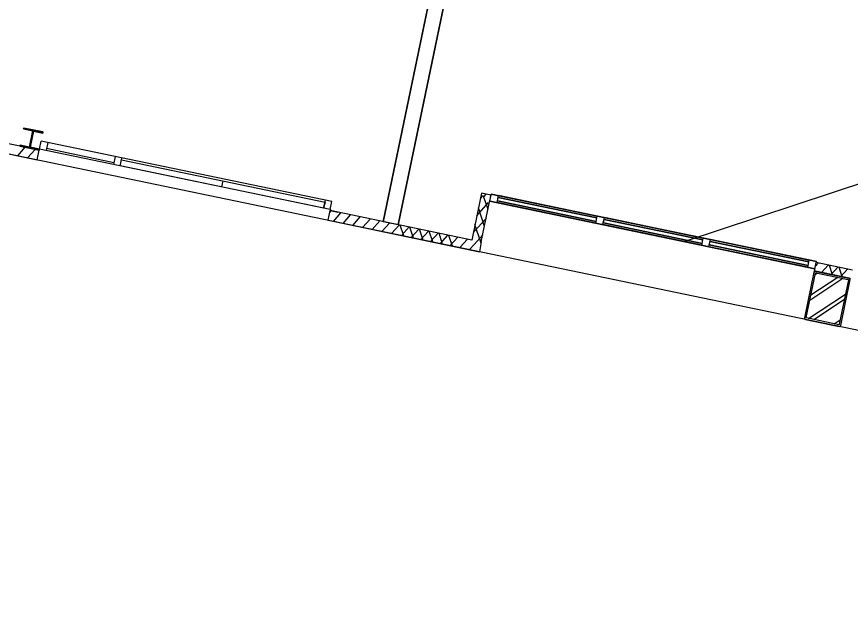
# Model space of a CAD drawing. Extents: x 81065 to 81486, y 452384 to 452681.
# Drawn here: x 81076.09 to 81082.87, y 452532.58 to 452537.33 of the extents above; entities that cross this region are included whole.
import ezdxf

# ---------------------------------------------------------------- set-up
doc = ezdxf.new("R2010")
doc.units = 0
doc.layers.add('B-BH-VH-KANTOPSLUITING-GV', color=7, linetype='Continuous')

msp = doc.modelspace()

# ---------------------------------------------------------------- linework, layer by layer
at = {"layer": 'B-BH-VH-KANTOPSLUITING-GV'}
for p, q in [((81079.6921, 452538.6494), (81079.0731, 452535.6654)), ((81079.1951, 452535.6404), (81079.8151, 452538.6244)), ((81081.5191, 452535.5043), (81089.4121, 452538.1074)), ((81071.9263, 452537.0682), (81103.0639, 452530.6043)), ((81076.2751, 452536.2464), (81074.5251, 452536.6094)), ((81074.5091, 452536.5314), (81076.2591, 452536.1684)), ((81076.1501, 452536.4274), (81076.1481, 452536.4194)), ((81076.1501, 452536.4274), (81076.1481, 452536.4194)), ((81076.1481, 452536.4194), (81076.2231, 452536.4034)), ((81076.1481, 452536.4194), (81076.2231, 452536.4034)), ((81076.3061, 452536.3954), (81076.1501, 452536.4274)), ((81076.3061, 452536.3954), (81076.1501, 452536.4274)), ((81076.2231, 452536.4034), (81076.1961, 452536.2724)), ((81076.2231, 452536.4034), (81076.1961, 452536.2724)), ((81076.2021, 452536.2714), (81076.2291, 452536.4024)), ((81076.2021, 452536.2714), (81076.2291, 452536.4024)), ((81076.2291, 452536.4024), (81076.3041, 452536.3864)), ((81076.2291, 452536.4024), (81076.3041, 452536.3864)), ((81076.3041, 452536.3864), (81076.3061, 452536.3954)), ((81076.3041, 452536.3864), (81076.3061, 452536.3954)), ((81076.1011, 452536.2014), (81076.1621, 452536.2704)), ((81076.1201, 452536.2874), (81076.1191, 452536.2794)), ((81076.1201, 452536.2874), (81076.1191, 452536.2794)), ((81076.1191, 452536.2794), (81076.2751, 452536.2464)), ((81076.1191, 452536.2794), (81076.2751, 452536.2464)), ((81076.1961, 452536.2724), (81076.1201, 452536.2874)), ((81076.1961, 452536.2724), (81076.1201, 452536.2874)), ((81076.1801, 452536.1844), (81076.2411, 452536.2534)), ((81076.2771, 452536.2554), (81076.2021, 452536.2714)), ((81076.2771, 452536.2554), (81076.2021, 452536.2714)), ((81076.2751, 452536.2464), (81076.2771, 452536.2554)), ((81076.2751, 452536.2464), (81076.2771, 452536.2554)), ((81076.2771, 452536.2564), (81076.2911, 452536.3194)), ((81078.6421, 452535.7654), (81076.2771, 452536.2564)), ((81078.6551, 452535.8284), (81076.2911, 452536.3194)), ((81076.3441, 452536.3084), (81076.3311, 452536.2454)), ((81076.8831, 452536.1454), (81076.3341, 452536.2594)), ((81076.2591, 452536.1684), (81076.2751, 452536.2464)), ((81076.8931, 452536.1944), (81076.8801, 452536.1314)), ((81076.2591, 452536.1684), (81076.2591, 452536.1684)), ((81076.9341, 452536.1204), (81076.9471, 452536.1834)), ((81076.9341, 452536.1204), (81076.9441, 452536.1684)), ((81078.5881, 452535.7764), (81076.9341, 452536.1204)), ((81076.9441, 452536.1684), (81078.5991, 452535.8254)), ((81077.7611, 452535.9484), (81077.7711, 452535.9974)), ((81079.8711, 452535.8984), (81079.7921, 452535.5164)), ((81079.8611, 452535.8504), (81079.8861, 452535.8784)), ((81079.9491, 452535.8814), (81079.8711, 452535.8984)), ((81079.9251, 452535.7654), (81079.8891, 452535.8744)), ((81079.8921, 452535.8704), (81079.9101, 452535.8904)), ((81079.9351, 452535.8134), (81079.9491, 452535.8814)), ((81079.9391, 452535.8324), (81079.9511, 452535.8904)), ((81079.9391, 452535.8324), (81079.9511, 452535.8904)), ((81082.5951, 452535.3414), (81079.9511, 452535.8904)), ((81079.9511, 452535.8904), (81082.5951, 452535.3414)), ((81079.9981, 452535.8204), (81080.0101, 452535.8784)), ((81079.9981, 452535.8204), (81080.0101, 452535.8784)), ((81079.9981, 452535.8204), (81080.0101, 452535.8784)), ((81079.9981, 452535.8204), (81080.0101, 452535.8784)), ((81079.9981, 452535.8204), (81080.0101, 452535.8784)), ((81079.9981, 452535.8204), (81080.0101, 452535.8784)), ((81079.9981, 452535.8204), (81080.0101, 452535.8784)), ((81079.9981, 452535.8204), (81080.0101, 452535.8784)), ((81079.9981, 452535.8204), (81080.0101, 452535.8784)), ((81079.9981, 452535.8204), (81080.0101, 452535.8784)), ((81080.0011, 452535.8354), (81080.0071, 452535.8624)), ((81080.0011, 452535.8354), (81080.0071, 452535.8624)), ((81080.0011, 452535.8354), (81080.0071, 452535.8624)), ((81080.0011, 452535.8354), (81080.0071, 452535.8624)), ((81080.0011, 452535.8354), (81080.0071, 452535.8624)), ((81080.0011, 452535.8354), (81080.0071, 452535.8624)), ((81080.0011, 452535.8354), (81080.0071, 452535.8624)), ((81080.0011, 452535.8354), (81080.0071, 452535.8624)), ((81080.0011, 452535.8354), (81080.0071, 452535.8624)), ((81080.0011, 452535.8354), (81080.0071, 452535.8624)), ((81080.8091, 452535.6964), (81080.0071, 452535.8624)), ((81080.0071, 452535.8624), (81080.8091, 452535.6964)), ((81080.8091, 452535.6964), (81080.0071, 452535.8624)), ((81080.0071, 452535.8624), (81080.8091, 452535.6964)), ((81080.8091, 452535.6964), (81080.0071, 452535.8624)), ((81080.0071, 452535.8624), (81080.8091, 452535.6964)), ((81080.8091, 452535.6964), (81080.0071, 452535.8624)), ((81080.0071, 452535.8624), (81080.8091, 452535.6964)), ((81080.8091, 452535.6964), (81080.0071, 452535.8624)), ((81080.0071, 452535.8624), (81080.8091, 452535.6964)), ((81080.8131, 452535.7114), (81080.0101, 452535.8784)), ((81080.0101, 452535.8784), (81080.8131, 452535.7114)), ((81080.8131, 452535.7114), (81080.0101, 452535.8784)), ((81080.0101, 452535.8784), (81080.8131, 452535.7114)), ((81080.8131, 452535.7114), (81080.0101, 452535.8784)), ((81080.0101, 452535.8784), (81080.8131, 452535.7114)), ((81080.8131, 452535.7114), (81080.0101, 452535.8784)), ((81080.0101, 452535.8784), (81080.8131, 452535.7114)), ((81080.8131, 452535.7114), (81080.0101, 452535.8784)), ((81080.0101, 452535.8784), (81080.8131, 452535.7114)), ((81078.5881, 452535.7764), (81078.6021, 452535.8404)), ((81078.5991, 452535.8254), (81078.5881, 452535.7764)), ((81078.6421, 452535.7654), (81078.6551, 452535.8284)), ((81079.8331, 452535.7134), (81079.9291, 452535.8214)), ((81079.8971, 452535.6274), (81079.8461, 452535.7794)), ((81079.8701, 452535.5004), (81079.9351, 452535.8134)), ((81079.9351, 452535.8134), (81079.9351, 452535.8134)), ((81082.5831, 452535.2834), (81079.9391, 452535.8324)), ((81079.9391, 452535.8324), (81082.5831, 452535.2834)), ((81080.8011, 452535.6534), (81079.9981, 452535.8204)), ((81079.9981, 452535.8204), (81080.8011, 452535.6534)), ((81080.8011, 452535.6534), (81079.9981, 452535.8204)), ((81079.9981, 452535.8204), (81080.8011, 452535.6534)), ((81080.8011, 452535.6534), (81079.9981, 452535.8204)), ((81079.9981, 452535.8204), (81080.8011, 452535.6534)), ((81080.8011, 452535.6534), (81079.9981, 452535.8204)), ((81079.9981, 452535.8204), (81080.8011, 452535.6534)), ((81080.8011, 452535.6534), (81079.9981, 452535.8204)), ((81079.9981, 452535.8204), (81080.8011, 452535.6534)), ((81080.8041, 452535.6684), (81080.0011, 452535.8354)), ((81080.0011, 452535.8354), (81080.8041, 452535.6684)), ((81080.8041, 452535.6684), (81080.0011, 452535.8354)), ((81080.0011, 452535.8354), (81080.8041, 452535.6684)), ((81080.8041, 452535.6684), (81080.0011, 452535.8354)), ((81080.0011, 452535.8354), (81080.8041, 452535.6684)), ((81080.8041, 452535.6684), (81080.0011, 452535.8354)), ((81080.0011, 452535.8354), (81080.8041, 452535.6684)), ((81080.8041, 452535.6684), (81080.0011, 452535.8354)), ((81080.0011, 452535.8354), (81080.8041, 452535.6684)), ((81078.6241, 452535.6774), (81078.6401, 452535.7554)), ((81078.6371, 452535.7404), (81078.6491, 452535.7534)), ((81078.6431, 452535.7674), (81078.6401, 452535.7554)), ((81079.7921, 452535.5164), (81078.6401, 452535.7554)), ((81078.6401, 452535.7554), (81078.7041, 452535.7424)), ((81078.6671, 452535.6684), (81078.7281, 452535.7374)), ((81078.7461, 452535.6514), (81078.8071, 452535.7204)), ((81080.8011, 452535.6534), (81080.8131, 452535.7114)), ((81080.8011, 452535.6534), (81080.8131, 452535.7114)), ((81080.8011, 452535.6534), (81080.8131, 452535.7114)), ((81080.8011, 452535.6534), (81080.8131, 452535.7114)), ((81080.8011, 452535.6534), (81080.8131, 452535.7114)), ((81080.8011, 452535.6534), (81080.8131, 452535.7114)), ((81080.8011, 452535.6534), (81080.8131, 452535.7114)), ((81080.8011, 452535.6534), (81080.8131, 452535.7114)), ((81080.8011, 452535.6534), (81080.8131, 452535.7114)), ((81080.8011, 452535.6534), (81080.8131, 452535.7114)), ((81078.6241, 452535.6774), (81079.8541, 452535.4214)), ((81078.8251, 452535.6354), (81078.8861, 452535.7044)), ((81078.9041, 452535.6184), (81078.9651, 452535.6874)), ((81078.9831, 452535.6024), (81079.0451, 452535.6714)), ((81079.0621, 452535.5864), (81079.1241, 452535.6544)), ((81079.8041, 452535.5764), (81079.9111, 452535.6954)), ((81080.8041, 452535.6684), (81080.8091, 452535.6964)), ((81080.8041, 452535.6684), (81080.8091, 452535.6964)), ((81080.8041, 452535.6684), (81080.8091, 452535.6964)), ((81080.8041, 452535.6684), (81080.8091, 452535.6964)), ((81080.8041, 452535.6684), (81080.8091, 452535.6964)), ((81080.8041, 452535.6684), (81080.8091, 452535.6964)), ((81080.8041, 452535.6684), (81080.8091, 452535.6964)), ((81080.8041, 452535.6684), (81080.8091, 452535.6964)), ((81080.8041, 452535.6684), (81080.8091, 452535.6964)), ((81080.8041, 452535.6684), (81080.8091, 452535.6964)), ((81080.8591, 452535.6414), (81080.8711, 452535.6994)), ((81080.8591, 452535.6414), (81080.8711, 452535.6994)), ((81080.8591, 452535.6414), (81080.8711, 452535.6994)), ((81080.8591, 452535.6414), (81080.8711, 452535.6994)), ((81080.8591, 452535.6414), (81080.8711, 452535.6994)), ((81080.8591, 452535.6414), (81080.8711, 452535.6994)), ((81080.8591, 452535.6414), (81080.8711, 452535.6994)), ((81080.8591, 452535.6414), (81080.8711, 452535.6994)), ((81080.8591, 452535.6414), (81080.8711, 452535.6994)), ((81080.8591, 452535.6414), (81080.8711, 452535.6994)), ((81080.8631, 452535.6564), (81080.8681, 452535.6834)), ((81080.8631, 452535.6564), (81080.8681, 452535.6834)), ((81080.8631, 452535.6564), (81080.8681, 452535.6834)), ((81080.8631, 452535.6564), (81080.8681, 452535.6834)), ((81080.8631, 452535.6564), (81080.8681, 452535.6834)), ((81080.8631, 452535.6564), (81080.8681, 452535.6834)), ((81080.8631, 452535.6564), (81080.8681, 452535.6834)), ((81080.8631, 452535.6564), (81080.8681, 452535.6834)), ((81080.8631, 452535.6564), (81080.8681, 452535.6834)), ((81080.8631, 452535.6564), (81080.8681, 452535.6834)), ((81080.8631, 452535.6564), (81081.6651, 452535.4894)), ((81081.6651, 452535.4894), (81080.8631, 452535.6564)), ((81081.6651, 452535.4894), (81080.8631, 452535.6564)), ((81080.8631, 452535.6564), (81081.6651, 452535.4894)), ((81081.6651, 452535.4894), (81080.8631, 452535.6564)), ((81080.8631, 452535.6564), (81081.6651, 452535.4894)), ((81081.6651, 452535.4894), (81080.8631, 452535.6564)), ((81080.8631, 452535.6564), (81081.6651, 452535.4894)), ((81081.6651, 452535.4894), (81080.8631, 452535.6564)), ((81080.8631, 452535.6564), (81081.6651, 452535.4894)), ((81080.8681, 452535.6834), (81081.6711, 452535.5174)), ((81081.6711, 452535.5174), (81080.8681, 452535.6834)), ((81081.6711, 452535.5174), (81080.8681, 452535.6834)), ((81080.8681, 452535.6834), (81081.6711, 452535.5174)), ((81081.6711, 452535.5174), (81080.8681, 452535.6834)), ((81080.8681, 452535.6834), (81081.6711, 452535.5174)), ((81081.6711, 452535.5174), (81080.8681, 452535.6834)), ((81080.8681, 452535.6834), (81081.6711, 452535.5174)), ((81081.6711, 452535.5174), (81080.8681, 452535.6834)), ((81080.8681, 452535.6834), (81081.6711, 452535.5174)), ((81081.6741, 452535.5324), (81080.8711, 452535.6994)), ((81080.8711, 452535.6994), (81081.6741, 452535.5324)), ((81081.6741, 452535.5324), (81080.8711, 452535.6994)), ((81080.8711, 452535.6994), (81081.6741, 452535.5324)), ((81081.6741, 452535.5324), (81080.8711, 452535.6994)), ((81080.8711, 452535.6994), (81081.6741, 452535.5324)), ((81081.6741, 452535.5324), (81080.8711, 452535.6994)), ((81080.8711, 452535.6994), (81081.6741, 452535.5324)), ((81081.6741, 452535.5324), (81080.8711, 452535.6994)), ((81080.8711, 452535.6994), (81081.6741, 452535.5324)), ((81079.1411, 452535.5694), (81079.2031, 452535.6384)), ((81079.2391, 452535.5494), (81079.2101, 452535.6374)), ((81079.2391, 452535.5494), (81079.2101, 452535.6374)), ((81079.2211, 452535.5534), (81079.2821, 452535.6224)), ((81079.3181, 452535.5324), (81079.2891, 452535.6204)), ((81079.3001, 452535.5364), (81079.3611, 452535.6054)), ((81079.3971, 452535.5164), (81079.3681, 452535.6044)), ((81079.3791, 452535.5204), (81079.4401, 452535.5894)), ((81079.4761, 452535.5004), (81079.4471, 452535.5874)), ((81079.8681, 452535.4904), (81079.8181, 452535.6424)), ((81081.6621, 452535.4754), (81080.8591, 452535.6414)), ((81080.8591, 452535.6414), (81081.6621, 452535.4754)), ((81081.6621, 452535.4754), (81080.8591, 452535.6414)), ((81080.8591, 452535.6414), (81081.6621, 452535.4754)), ((81081.6621, 452535.4754), (81080.8591, 452535.6414)), ((81080.8591, 452535.6414), (81081.6621, 452535.4754)), ((81081.6621, 452535.4754), (81080.8591, 452535.6414)), ((81080.8591, 452535.6414), (81081.6621, 452535.4754)), ((81081.6621, 452535.4754), (81080.8591, 452535.6414)), ((81080.8591, 452535.6414), (81081.6621, 452535.4754)), ((81079.4581, 452535.5034), (81079.5191, 452535.5724)), ((81079.5551, 452535.4834), (81079.5261, 452535.5714)), ((81079.5371, 452535.4874), (81079.5991, 452535.5564)), ((81079.6351, 452535.4674), (81079.6061, 452535.5544)), ((81079.6161, 452535.4714), (81079.6781, 452535.5394)), ((81079.6951, 452535.4544), (81079.7571, 452535.5234)), ((81079.8141, 452535.4824), (81079.8821, 452535.5584)), ((81081.6621, 452535.4754), (81081.6741, 452535.5324)), ((81081.6621, 452535.4754), (81081.6741, 452535.5324)), ((81081.6621, 452535.4754), (81081.6741, 452535.5324)), ((81081.6621, 452535.4754), (81081.6741, 452535.5324)), ((81081.6621, 452535.4754), (81081.6741, 452535.5324)), ((81081.6621, 452535.4754), (81081.6741, 452535.5324)), ((81081.6621, 452535.4754), (81081.6741, 452535.5324)), ((81081.6621, 452535.4754), (81081.6741, 452535.5324)), ((81081.6621, 452535.4754), (81081.6741, 452535.5324)), ((81081.6621, 452535.4754), (81081.6741, 452535.5324)), ((81081.6651, 452535.4894), (81081.6711, 452535.5174)), ((81081.6651, 452535.4894), (81081.6711, 452535.5174)), ((81081.6651, 452535.4894), (81081.6711, 452535.5174)), ((81081.6651, 452535.4894), (81081.6711, 452535.5174)), ((81081.6651, 452535.4894), (81081.6711, 452535.5174)), ((81081.6651, 452535.4894), (81081.6711, 452535.5174)), ((81081.6651, 452535.4894), (81081.6711, 452535.5174)), ((81081.6651, 452535.4894), (81081.6711, 452535.5174)), ((81081.6651, 452535.4894), (81081.6711, 452535.5174)), ((81081.6651, 452535.4894), (81081.6711, 452535.5174)), ((81081.7211, 452535.4624), (81081.7331, 452535.5204)), ((81081.7211, 452535.4624), (81081.7331, 452535.5204)), ((81081.7211, 452535.4624), (81081.7331, 452535.5204)), ((81081.7211, 452535.4624), (81081.7331, 452535.5204)), ((81081.7211, 452535.4624), (81081.7331, 452535.5204)), ((81081.7211, 452535.4624), (81081.7331, 452535.5204)), ((81081.7211, 452535.4624), (81081.7331, 452535.5204)), ((81081.7211, 452535.4624), (81081.7331, 452535.5204)), ((81081.7211, 452535.4624), (81081.7331, 452535.5204)), ((81081.7211, 452535.4624), (81081.7331, 452535.5204)), ((81082.5361, 452535.3534), (81081.7331, 452535.5204)), ((81081.7331, 452535.5204), (81082.5361, 452535.3534)), ((81082.5361, 452535.3534), (81081.7331, 452535.5204)), ((81081.7331, 452535.5204), (81082.5361, 452535.3534)), ((81082.5361, 452535.3534), (81081.7331, 452535.5204)), ((81081.7331, 452535.5204), (81082.5361, 452535.3534)), ((81082.5361, 452535.3534), (81081.7331, 452535.5204)), ((81081.7331, 452535.5204), (81082.5361, 452535.3534)), ((81082.5361, 452535.3534), (81081.7331, 452535.5204)), ((81081.7331, 452535.5204), (81082.5361, 452535.3534)), ((81079.7751, 452535.4384), (81079.8141, 452535.4824)), ((81079.8701, 452535.5004), (81079.8541, 452535.4214)), ((81082.5241, 452535.2964), (81081.7211, 452535.4624)), ((81081.7211, 452535.4624), (81082.5241, 452535.2964)), ((81082.5241, 452535.2964), (81081.7211, 452535.4624)), ((81081.7211, 452535.4624), (81082.5241, 452535.2964)), ((81082.5241, 452535.2964), (81081.7211, 452535.4624)), ((81081.7211, 452535.4624), (81082.5241, 452535.2964)), ((81082.5241, 452535.2964), (81081.7211, 452535.4624)), ((81081.7211, 452535.4624), (81082.5241, 452535.2964)), ((81082.5241, 452535.2964), (81081.7211, 452535.4624)), ((81081.7211, 452535.4624), (81082.5241, 452535.2964)), ((81081.7241, 452535.4774), (81081.7301, 452535.5044)), ((81081.7241, 452535.4774), (81081.7301, 452535.5044)), ((81081.7241, 452535.4774), (81081.7301, 452535.5044)), ((81081.7241, 452535.4774), (81081.7301, 452535.5044)), ((81081.7241, 452535.4774), (81081.7301, 452535.5044)), ((81081.7241, 452535.4774), (81081.7301, 452535.5044)), ((81081.7241, 452535.4774), (81081.7301, 452535.5044)), ((81081.7241, 452535.4774), (81081.7301, 452535.5044)), ((81081.7241, 452535.4774), (81081.7301, 452535.5044)), ((81081.7241, 452535.4774), (81081.7301, 452535.5044)), ((81081.7241, 452535.4774), (81082.5271, 452535.3104)), ((81082.5271, 452535.3104), (81081.7241, 452535.4774)), ((81081.7241, 452535.4774), (81082.5271, 452535.3104)), ((81082.5271, 452535.3104), (81081.7241, 452535.4774)), ((81082.5271, 452535.3104), (81081.7241, 452535.4774)), ((81081.7241, 452535.4774), (81082.5271, 452535.3104)), ((81082.5271, 452535.3104), (81081.7241, 452535.4774)), ((81081.7241, 452535.4774), (81082.5271, 452535.3104)), ((81081.7241, 452535.4774), (81082.5271, 452535.3104)), ((81082.5271, 452535.3104), (81081.7241, 452535.4774)), ((81081.7301, 452535.5044), (81082.5331, 452535.3384)), ((81082.5331, 452535.3384), (81081.7301, 452535.5044)), ((81081.7301, 452535.5044), (81082.5331, 452535.3384)), ((81082.5331, 452535.3384), (81081.7301, 452535.5044)), ((81082.5331, 452535.3384), (81081.7301, 452535.5044)), ((81081.7301, 452535.5044), (81082.5331, 452535.3384)), ((81082.5331, 452535.3384), (81081.7301, 452535.5044)), ((81081.7301, 452535.5044), (81082.5331, 452535.3384)), ((81081.7301, 452535.5044), (81082.5331, 452535.3384)), ((81082.5331, 452535.3384), (81081.7301, 452535.5044)), ((81079.8541, 452535.4214), (81079.8541, 452535.4214)), ((81082.5241, 452535.2964), (81082.5361, 452535.3534)), ((81082.5241, 452535.2964), (81082.5361, 452535.3534)), ((81082.5241, 452535.2964), (81082.5361, 452535.3534)), ((81082.5241, 452535.2964), (81082.5361, 452535.3534)), ((81082.5241, 452535.2964), (81082.5361, 452535.3534)), ((81082.5241, 452535.2964), (81082.5361, 452535.3534)), ((81082.5241, 452535.2964), (81082.5361, 452535.3534)), ((81082.5241, 452535.2964), (81082.5361, 452535.3534)), ((81082.5241, 452535.2964), (81082.5361, 452535.3534)), ((81082.5241, 452535.2964), (81082.5361, 452535.3534)), ((81082.5271, 452535.3104), (81082.5331, 452535.3384)), ((81082.5271, 452535.3104), (81082.5331, 452535.3384)), ((81082.5271, 452535.3104), (81082.5331, 452535.3384)), ((81082.5271, 452535.3104), (81082.5331, 452535.3384)), ((81082.5271, 452535.3104), (81082.5331, 452535.3384)), ((81082.5271, 452535.3104), (81082.5331, 452535.3384)), ((81082.5271, 452535.3104), (81082.5331, 452535.3384)), ((81082.5271, 452535.3104), (81082.5331, 452535.3384)), ((81082.5271, 452535.3104), (81082.5331, 452535.3384)), ((81082.5271, 452535.3104), (81082.5331, 452535.3384)), ((81082.5791, 452535.2644), (81082.5931, 452535.3324)), ((81082.5831, 452535.2834), (81082.5951, 452535.3414)), ((81082.5831, 452535.2834), (81082.5951, 452535.3414)), ((81082.5871, 452535.3034), (81082.6101, 452535.3294)), ((81082.8871, 452535.2714), (81082.5931, 452535.3324)), ((81082.6351, 452535.2524), (81082.6891, 452535.3124)), ((81082.7251, 452535.2334), (81082.7001, 452535.3104)), ((81082.7251, 452535.2334), (81082.7001, 452535.3104)), ((81082.5751, 452535.2554), (81082.4981, 452534.8834)), ((81082.5111, 452534.8874), (81082.5861, 452535.2474)), ((81082.5801, 452535.2624), (81082.5751, 452535.2554)), ((81082.5791, 452535.2644), (81082.8721, 452535.2034)), ((81082.5871, 452535.2634), (81082.5801, 452535.2624)), ((81082.5841, 452535.2364), (81082.6021, 452535.2484)), ((81082.5861, 452535.2474), (81082.5881, 452535.2494)), ((81082.8611, 452535.2064), (81082.5871, 452535.2634)), ((81082.5881, 452535.2494), (81082.5911, 452535.2504)), ((81082.5911, 452535.2504), (81082.8531, 452535.1964)), ((81082.7141, 452535.2364), (81082.7681, 452535.2964)), ((81082.8051, 452535.2174), (81082.7791, 452535.2944)), ((81082.7931, 452535.2194), (81082.8471, 452535.2804)), ((81082.5411, 452535.0284), (81082.8101, 452535.2054)), ((81082.5491, 452535.0704), (81082.7681, 452535.2134)), ((81082.8561, 452535.1914), (81082.7811, 452534.8314)), ((81082.7921, 452534.8224), (81082.8691, 452535.1944)), ((81082.8531, 452535.1964), (81082.8561, 452535.1944)), ((81082.8561, 452535.1944), (81082.8561, 452535.1914)), ((81082.8681, 452535.2024), (81082.8611, 452535.2064)), ((81082.8691, 452535.1944), (81082.8681, 452535.2024)), ((81082.5311, 452534.8784), (81082.8321, 452535.0764)), ((81082.5731, 452534.8704), (81082.8241, 452535.0344)), ((81082.4981, 452534.8834), (81082.5001, 452534.8764)), ((81082.5001, 452534.8764), (81082.5061, 452534.8714)), ((81082.5061, 452534.8714), (81082.7801, 452534.8144)), ((81082.5121, 452534.8844), (81082.5111, 452534.8874)), ((81082.5141, 452534.8824), (81082.5121, 452534.8844)), ((81082.7771, 452534.8274), (81082.5141, 452534.8824)), ((81082.7391, 452534.8354), (81082.7891, 452534.8684)), ((81082.7811, 452534.8314), (81082.7801, 452534.8284)), ((81082.7801, 452534.8284), (81082.7771, 452534.8274)), ((81082.7801, 452534.8144), (81082.7881, 452534.8164)), ((81082.7881, 452534.8164), (81082.7921, 452534.8224))]:
    msp.add_line(p, q, dxfattribs=at)
for points in [[(81079.0731, 452535.6654), (81079.6921, 452538.6494), (81079.8151, 452538.6244), (81079.1951, 452535.6404), (81079.0731, 452535.6654)], [(81076.1191, 452536.2794), (81076.1201, 452536.2874), (81076.1961, 452536.2724), (81076.2231, 452536.4034), (81076.1481, 452536.4194), (81076.1501, 452536.4274), (81076.3061, 452536.3954), (81076.3041, 452536.3864), (81076.2291, 452536.4024), (81076.2021, 452536.2714), (81076.2771, 452536.2554), (81076.2751, 452536.2464), (81076.1191, 452536.2794)]]:
    msp.add_lwpolyline(points, dxfattribs=at)

doc.saveas('drawing.dxf')
